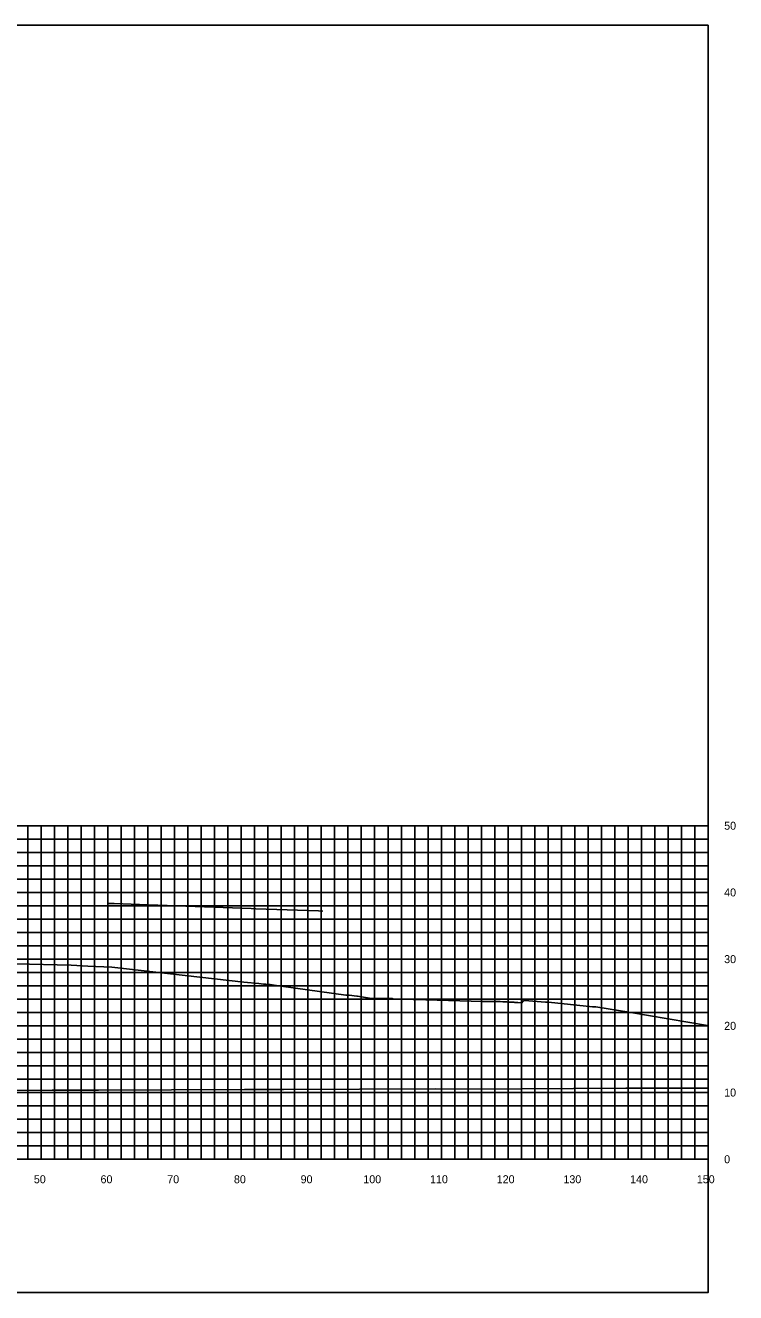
# Model space of a CAD drawing. Extents: x 1800880 to 1818864, y 245271 to 250560.
# Drawn here: x 1817987.5 to 1818094, y 248418.1 to 248608.1 of the extents above; entities that cross this region are included whole.
import ezdxf

# ---------------------------------------------------------------- set-up
doc = ezdxf.new("R2010")
doc.units = 0
for name, color, linetype in [('33', 7, 'Continuous'), ('CL-CNST', 7, 'Continuous'), ('DESIGN - DRAINAGE - Bridges', 7, 'Continuous'), ('Level 37', 7, 'Continuous'), ('Level 46', 7, 'Continuous'), ('Level 62', 7, 'Continuous')]:
    doc.layers.add(name, color=color, linetype=linetype)

msp = doc.modelspace()

# ---------------------------------------------------------------- linework, layer by layer
at = {"layer": 'CL-CNST'}
msp.add_lwpolyline([(1817986.03, 248467.42), (1817994.38, 248467.22), (1817996.84, 248467.08), (1818000.46, 248466.94), (1818020.26, 248464.7), (1818022.5, 248464.46), (1818023.19, 248464.4), (1818023.2, 248464.4), (1818023.51, 248464.36), (1818023.66, 248464.33), (1818024.18, 248464.32), (1818024.81, 248464.24), (1818025.85, 248464.09), (1818035.53, 248462.74), (1818035.92, 248462.74), (1818036.03, 248462.74), (1818037.18, 248462.58), (1818037.29, 248462.58), (1818039.42, 248462.22), (1818039.44, 248462.22), (1818039.46, 248462.21), (1818039.48, 248462.21), (1818039.5, 248462.21), (1818039.52, 248462.21), (1818039.54, 248462.21), (1818039.55, 248462.21), (1818039.57, 248462.21), (1818039.58, 248462.21), (1818039.59, 248462.21), (1818039.6, 248462.21), (1818041.13, 248462.22), (1818041.25, 248462.22), (1818041.38, 248462.22), (1818041.53, 248462.22), (1818041.71, 248462.23), (1818041.93, 248462.23), (1818042.19, 248462.23), (1818042.47, 248462.23), (1818042.48, 248462.23), (1818042.55, 248462.21), (1818042.58, 248462.2), (1818042.6, 248462.19), (1818042.61, 248462.19), (1818042.61, 248462.19), (1818042.62, 248462.19), (1818042.62, 248462.19), (1818042.63, 248462.19), (1818045.63, 248462.07), (1818045.84, 248462.06), (1818056.05, 248461.8), (1818057.82, 248461.78), (1818057.86, 248461.78), (1818058.23, 248461.78), (1818058.68, 248461.76), (1818059.1, 248461.74), (1818059.43, 248461.72), (1818059.71, 248461.71), (1818059.94, 248461.7), (1818060.13, 248461.69), (1818060.3, 248461.68), (1818060.44, 248461.67), (1818060.57, 248461.67), (1818060.68, 248461.66), (1818060.78, 248461.66), (1818060.86, 248461.65), (1818060.94, 248461.65), (1818061.02, 248461.65), (1818061.08, 248461.64), (1818061.14, 248461.64), (1818061.16, 248461.64), (1818061.19, 248461.64), (1818061.23, 248461.64), (1818061.27, 248461.63), (1818061.3, 248461.63), (1818061.33, 248461.63), (1818061.91, 248461.59), (1818062.2, 248461.91), (1818062.33, 248461.92), (1818062.34, 248461.92), (1818065.49, 248461.67), (1818065.66, 248461.66), (1818065.93, 248461.66), (1818072.52, 248460.97), (1818072.74, 248460.96), (1818073.03, 248460.96), (1818077.97, 248460.16), (1818089.79, 248458.18), (1818089.87, 248458.18)], dxfattribs=at)
at = {"layer": 'DESIGN - DRAINAGE - Bridges'}
for p, q in [((1818089.87, 248438.13), (1818089.87, 248488.13)), ((1818089.93, 248488.13), (1818089.87, 248488.13)), ((1818089.93, 248478.13), (1818089.87, 248478.13)), ((1818089.93, 248468.13), (1818089.87, 248468.13)), ((1818089.93, 248458.13), (1818089.87, 248458.13)), ((1818089.93, 248448.13), (1818089.87, 248448.13)), ((1817789.87, 248438.13), (1818089.87, 248438.13)), ((1817989.87, 248438.07), (1817989.87, 248438.13)), ((1817999.87, 248438.07), (1817999.87, 248438.13)), ((1818009.87, 248438.07), (1818009.87, 248438.13)), ((1818019.87, 248438.07), (1818019.87, 248438.13)), ((1818029.87, 248438.07), (1818029.87, 248438.13)), ((1818039.87, 248438.07), (1818039.87, 248438.13)), ((1818049.87, 248438.07), (1818049.87, 248438.13)), ((1818059.87, 248438.07), (1818059.87, 248438.13)), ((1818069.87, 248438.07), (1818069.87, 248438.13)), ((1818079.87, 248438.07), (1818079.87, 248438.13)), ((1818089.87, 248438.07), (1818089.87, 248438.13)), ((1818089.93, 248438.13), (1818089.87, 248438.13))]:
    msp.add_line(p, q, dxfattribs=at)
at = {"layer": 'Level 37'}
msp.add_lwpolyline([(1817789.87, 248418.13), (1818089.87, 248418.13), (1818089.87, 248608.13), (1817789.87, 248608.13)], close=True, dxfattribs=at)
at = {"layer": 'Level 46'}
for p, q in [((1817789.87, 248488.13), (1818089.87, 248488.13)), ((1817987.87, 248438.13), (1817987.87, 248488.13)), ((1817989.87, 248438.13), (1817989.87, 248488.13)), ((1817991.87, 248438.13), (1817991.87, 248488.13)), ((1817993.87, 248438.13), (1817993.87, 248488.13)), ((1817995.87, 248438.13), (1817995.87, 248488.13)), ((1817997.87, 248438.13), (1817997.87, 248488.13)), ((1817999.87, 248438.13), (1817999.87, 248488.13)), ((1818001.87, 248438.13), (1818001.87, 248488.13)), ((1818003.87, 248438.13), (1818003.87, 248488.13)), ((1818005.87, 248438.13), (1818005.87, 248488.13)), ((1818007.87, 248438.13), (1818007.87, 248488.13)), ((1818009.87, 248438.13), (1818009.87, 248488.13)), ((1818011.87, 248438.13), (1818011.87, 248488.13)), ((1818013.87, 248438.13), (1818013.87, 248488.13)), ((1818015.87, 248438.13), (1818015.87, 248488.13)), ((1818017.87, 248438.13), (1818017.87, 248488.13)), ((1818019.87, 248438.13), (1818019.87, 248488.13)), ((1818021.87, 248438.13), (1818021.87, 248488.13)), ((1818023.87, 248438.13), (1818023.87, 248488.13)), ((1818025.87, 248438.13), (1818025.87, 248488.13)), ((1818027.87, 248438.13), (1818027.87, 248488.13)), ((1818029.87, 248438.13), (1818029.87, 248488.13)), ((1818031.87, 248438.13), (1818031.87, 248488.13)), ((1818033.87, 248438.13), (1818033.87, 248488.13)), ((1818035.87, 248438.13), (1818035.87, 248488.13)), ((1818037.87, 248438.13), (1818037.87, 248488.13)), ((1818039.87, 248438.13), (1818039.87, 248488.13)), ((1818041.87, 248438.13), (1818041.87, 248488.13)), ((1818043.87, 248438.13), (1818043.87, 248488.13)), ((1818045.87, 248438.13), (1818045.87, 248488.13)), ((1818047.87, 248438.13), (1818047.87, 248488.13)), ((1818049.87, 248438.13), (1818049.87, 248488.13)), ((1818051.87, 248438.13), (1818051.87, 248488.13)), ((1818053.87, 248438.13), (1818053.87, 248488.13)), ((1818055.87, 248438.13), (1818055.87, 248488.13)), ((1818057.87, 248438.13), (1818057.87, 248488.13)), ((1818059.87, 248438.13), (1818059.87, 248488.13)), ((1818061.87, 248438.13), (1818061.87, 248488.13)), ((1818063.87, 248438.13), (1818063.87, 248488.13)), ((1818065.87, 248438.13), (1818065.87, 248488.13)), ((1818067.87, 248438.13), (1818067.87, 248488.13)), ((1818069.87, 248438.13), (1818069.87, 248488.13)), ((1818071.87, 248438.13), (1818071.87, 248488.13)), ((1818073.87, 248438.13), (1818073.87, 248488.13)), ((1818075.87, 248438.13), (1818075.87, 248488.13)), ((1818077.87, 248438.13), (1818077.87, 248488.13)), ((1818079.87, 248438.13), (1818079.87, 248488.13)), ((1818081.87, 248438.13), (1818081.87, 248488.13)), ((1818083.87, 248438.13), (1818083.87, 248488.13)), ((1818085.87, 248438.13), (1818085.87, 248488.13)), ((1818087.87, 248438.13), (1818087.87, 248488.13)), ((1818089.87, 248438.13), (1818089.87, 248488.13)), ((1817789.87, 248486.13), (1818089.87, 248486.13)), ((1817789.87, 248484.13), (1818089.87, 248484.13)), ((1817789.87, 248482.13), (1818089.87, 248482.13)), ((1817789.87, 248480.13), (1818089.87, 248480.13)), ((1817789.87, 248478.13), (1818089.87, 248478.13)), ((1817789.87, 248476.13), (1818089.87, 248476.13)), ((1817789.87, 248474.13), (1818089.87, 248474.13)), ((1817789.87, 248472.13), (1818089.87, 248472.13)), ((1817789.87, 248470.13), (1818089.87, 248470.13)), ((1817789.87, 248468.13), (1818089.87, 248468.13)), ((1817789.87, 248466.13), (1818089.87, 248466.13)), ((1817789.87, 248464.13), (1818089.87, 248464.13)), ((1817789.87, 248462.13), (1818089.87, 248462.13)), ((1817789.87, 248460.13), (1818089.87, 248460.13)), ((1817789.87, 248458.13), (1818089.87, 248458.13)), ((1817789.87, 248456.13), (1818089.87, 248456.13)), ((1817789.87, 248454.13), (1818089.87, 248454.13)), ((1817789.87, 248452.13), (1818089.87, 248452.13)), ((1817789.87, 248450.13), (1818089.87, 248450.13)), ((1817789.87, 248448.13), (1818089.87, 248448.13)), ((1817789.87, 248446.13), (1818089.87, 248446.13)), ((1817789.87, 248444.13), (1818089.87, 248444.13)), ((1817789.87, 248442.13), (1818089.87, 248442.13)), ((1817789.87, 248440.13), (1818089.87, 248440.13)), ((1817789.87, 248438.13), (1818089.87, 248438.13))]:
    msp.add_line(p, q, dxfattribs=at)
at = {"layer": 'Level 62'}
for points in [[(1817999.94, 248476.49), (1818000.83, 248476.46), (1818005.9, 248476.27), (1818005.97, 248476.27), (1818021.34, 248475.71), (1818022.04, 248475.69), (1818031.43, 248475.36), (1818032.08, 248475.34)], [(1817789.87, 248449.4), (1817804.18, 248449.22), (1817812.12, 248449.17), (1817831.93, 248448.98), (1817843.43, 248448.93), (1817859.69, 248448.8), (1817873.92, 248448.76), (1817887.44, 248448.63), (1817903.84, 248448.6), (1817915.2, 248448.53), (1817933.35, 248448.53), (1817942.95, 248448.46), (1817962.56, 248448.49), (1817970.71, 248448.43), (1817991.53, 248448.5), (1817998.47, 248448.48), (1818020.33, 248448.58), (1818026.22, 248448.59), (1818048.98, 248448.71), (1818053.98, 248448.63), (1818077.52, 248448.77), (1818081.73, 248448.81), (1818085.61, 248448.79), (1818089.87, 248448.81)]]:
    msp.add_lwpolyline(points, dxfattribs=at)

# ---------------------------------------------------------------- texts
for s, p in [('50', (1817988.77, 248434.53)), ('60', (1817998.77, 248434.53)), ('70', (1818008.77, 248434.53)), ('80', (1818018.77, 248434.53)), ('90', (1818028.77, 248434.53)), ('100', (1818038.17, 248434.53)), ('110', (1818048.17, 248434.53)), ('120', (1818058.17, 248434.53)), ('130', (1818068.17, 248434.53)), ('140', (1818078.17, 248434.53)), ('150', (1818088.17, 248434.53))]:
    msp.add_text(s, height=1.2).set_placement(p)
at = {"layer": '33'}
for s, p in [('50', (1818092.27, 248487.53)), ('40', (1818092.27, 248477.53)), ('30', (1818092.27, 248467.53)), ('20', (1818092.27, 248457.53)), ('10', (1818092.27, 248447.53)), ('0', (1818092.27, 248437.53))]:
    msp.add_text(s, height=1.2, dxfattribs=at).set_placement(p)

doc.saveas('drawing.dxf')
